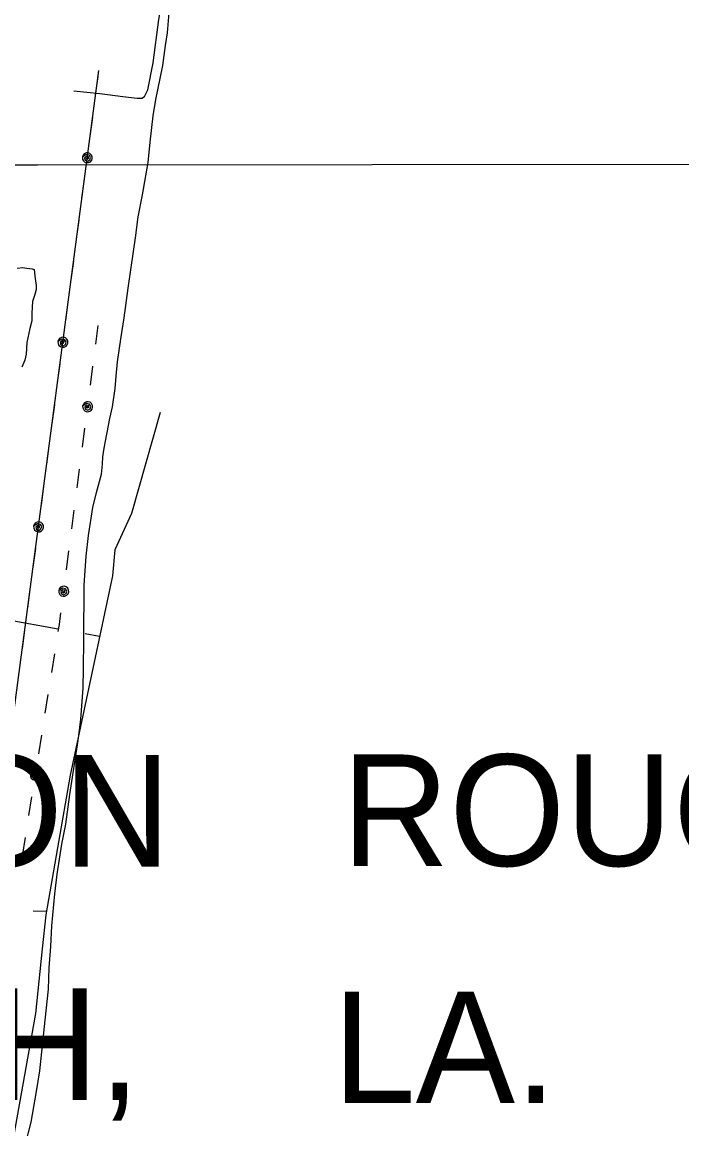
# Model space of a CAD drawing. Extents: x 3297735 to 3335592, y 670436 to 695807.
# Drawn here: x 3325339 to 3326523, y 683197 to 685182 of the extents above; entities that cross this region are included whole.
import ezdxf

# ---------------------------------------------------------------- set-up
doc = ezdxf.new("R2010")
doc.units = 0
for name, color, linetype in [('V-GRID-MAJR', 7, 'Continuous'), ('V-SITE-VEGE', 7, 'Continuous'), ('V-TOPO-GNAM-IDEN', 7, 'Continuous'), ('V-TOPO-SHOR', 7, 'Continuous'), ('V-UTIL-LINE', 7, 'Continuous')]:
    doc.layers.add(name, color=color, linetype=linetype)

msp = doc.modelspace()

# ---------------------------------------------------------------- linework, layer by layer
at = {"layer": 'V-GRID-MAJR'}
msp.add_lwpolyline([(3333388.2, 684936.3), (3332676.5, 684935.3), (3330154.9, 684931.8), (3328463.2, 684929.5), (3325367.2, 684925.5), (3322941.6, 684922.6), (3320771, 684920.2), (3318377.2, 684917.6), (3316653.7, 684915.8), (3314259.8, 684913.6), (3312823.6, 684912.3), (3310589.3, 684910.3), (3308642.2, 684908.8), (3305993.2, 684906.9), (3303248.2, 684905), (3301856.7, 684904.2)], dxfattribs=at)
at = {"layer": 'V-SITE-VEGE'}
for points in [[(3325345.3, 683169.6), (3325355.3, 683209.1), (3325365.3, 683263.8), (3325371.2, 683301.1), (3325380.9, 683391.7), (3325386.7, 683447.7), (3325387.8, 683485.7), (3325390.9, 683523.8), (3325392.7, 683561.1), (3325397.8, 683618.5), (3325402.4, 683653.8), (3325410.9, 683707.7), (3325417.6, 683743.7), (3325424.8, 683797), (3325439.9, 683893.8), (3325444.5, 683931.8), (3325448.9, 683987.8), (3325449.3, 684023.8), (3325450.3, 684072.8), (3325450.2, 684090.1), (3325450.4, 684156.5), (3325450.9, 684172.4), (3325454, 684224.2), (3325458.5, 684261.5), (3325466.4, 684311.4), (3325473.1, 684338.3), (3325481.9, 684371.6), (3325483.8, 684389.6), (3325484.4, 684402.7), (3325486.4, 684417.9), (3325497, 684471.2), (3325501.7, 684492), (3325506.3, 684525.2), (3325508.2, 684547.3), (3325510.7, 684572.9), (3325517.3, 684617.8), (3325522.6, 684651.7), (3325529.8, 684705), (3325535, 684742.3), (3325542.9, 684795.6), (3325547.5, 684833), (3325555.4, 684872.4), (3325565.4, 684930.5), (3325569.2, 684967.2), (3325574.4, 685014.2), (3325579, 685043.3), (3325587, 685081.3), (3325591.7, 685104.8), (3325596.9, 685140.1), (3325600.2, 685162.9), (3325603.4, 685198.9)], [(3325330.5, 684740.8), (3325340.9, 684742.2), (3325347.8, 684740.9), (3325357.5, 684739.6), (3325360.9, 684738.3), (3325361.6, 684733.4), (3325362.4, 684726.5), (3325364.6, 684710), (3325364.7, 684702.4), (3325362, 684694), (3325357.9, 684680.9), (3325356.7, 684660.1), (3325356.8, 684646.3), (3325353.4, 684632.5), (3325348.1, 684607.6), (3325346.9, 684586.8), (3325344.2, 684575.8), (3325338.8, 684563.3)]]:
    msp.add_lwpolyline(points, dxfattribs=at)
at = {"layer": 'V-TOPO-SHOR'}
for p, q in [((3325311.5, 684110.7), (3325404.1, 684094.1)), ((3325452.2, 684085.6), (3325478.5, 684080.5)), ((3325359.4, 683587.8), (3325383.3, 683587.7))]:
    msp.add_line(p, q, dxfattribs=at)
for points in [[(3325431.9, 685059.3), (3325478.8, 685054), (3325520.3, 685048.6), (3325545.9, 685046.1), (3325554, 685046.2), (3325559, 685049), (3325564.7, 685060.7), (3325574.5, 685109.4), (3325584.9, 685187), (3325606.6, 685308.7), (3325626.5, 685429.5), (3325652.4, 685570.7), (3325669, 685704.1), (3325680.3, 685789.2), (3325683.3, 685798.7), (3325686.8, 685805.1), (3325699.3, 685816.9), (3325709.1, 685823.3), (3325723, 685828.4), (3325730.7, 685832.5), (3325735.6, 685837.5), (3325738.2, 685847), (3325740.6, 685869.1)], [(3325587.2, 684481.8), (3325535.5, 684300.8), (3325505.6, 684235.5), (3325501.6, 684189.2), (3325425.6, 683831.3), (3325382.1, 683580.9), (3325375.4, 683519.7), (3325363.2, 683404), (3325291.2, 683002.6), (3325239.7, 682651.6), (3325181.4, 682248.8), (3325163, 682139.5)]]:
    msp.add_lwpolyline(points, dxfattribs=at)
at = {"layer": 'V-UTIL-LINE'}
for points in [[(3313997.6, 681070.2), (3313985.8, 681066.7), (3315424.6, 680554.2), (3316249.4, 680430.9), (3316961.6, 680308.7), (3317894.4, 680167.7), (3319522.4, 679909.9), (3320340.1, 679764.9), (3321095.2, 679972.8), (3321849.5, 680186.2), (3322615.4, 680398.7), (3323844.7, 680736.6), (3324884.4, 681043.7), (3324983.1, 681823.6), (3325323.5, 683934), (3325477.1, 685095.5)], [(3325471.2, 685051.1), (3325475.7, 685084.8)], [(3325461.5, 684977.7), (3325466, 685011.5)], [(3325456.4, 684939.1), (3325453.8, 684937.8), (3325455.9, 684936.7), (3325458.3, 684938), (3325458.4, 684940.9), (3325455, 684941.5), (3325451.2, 684938.8), (3325452.5, 684934.7), (3325457, 684932.8), (3325460.7, 684935.4), (3325462.3, 684939.6), (3325459.7, 684943.7), (3325454.3, 684944.7), (3325447.5, 684940.3), (3325447.7, 684936.7), (3325449.3, 684933.6), (3325451.9, 684931.3), (3325455.2, 684930.2), (3325458.7, 684930.4), (3325461.9, 684931.9), (3325464.2, 684934.6), (3325465.3, 684937.9), (3325465.1, 684941.4), (3325463.5, 684944.5), (3325460.9, 684946.9), (3325457.6, 684948), (3325454.1, 684947.8), (3325450.9, 684946.2), (3325448.6, 684943.6), (3325447.5, 684940.3)], [(3325446.8, 684866.7), (3325451.3, 684900.4)], [(3325437.1, 684793.4), (3325441.6, 684827.1)], [(3325427.4, 684720), (3325431.9, 684753.7)], [(3325417.7, 684646.6), (3325422.2, 684680.3)], [(3325471.5, 684604.5), (3325475.9, 684638.3)], [(3325412.6, 684608), (3325410.1, 684606.6), (3325412.1, 684605.6), (3325414.5, 684606.9), (3325414.6, 684609.8), (3325411.2, 684610.4), (3325407.5, 684607.6), (3325408.7, 684603.6), (3325413.2, 684601.7), (3325417, 684604.3), (3325418.5, 684608.5), (3325415.9, 684612.6), (3325410.5, 684613.6), (3325403.7, 684609.1), (3325403.9, 684605.6), (3325405.5, 684602.5), (3325408.1, 684600.2), (3325411.4, 684599), (3325414.9, 684599.3), (3325418.1, 684600.8), (3325420.4, 684603.5), (3325421.5, 684606.8), (3325421.3, 684610.3), (3325419.8, 684613.4), (3325417.1, 684615.7), (3325413.8, 684616.9), (3325410.3, 684616.6), (3325407.1, 684615.1), (3325404.8, 684612.5), (3325403.7, 684609.1)], [(3325403.1, 684535.6), (3325407.5, 684569.3)], [(3325462, 684531.2), (3325466.4, 684564.9)], [(3325393.4, 684462.2), (3325397.8, 684495.9)], [(3325457, 684492.5), (3325454.4, 684491.1), (3325456.5, 684490.1), (3325458.9, 684491.4), (3325458.9, 684494.3), (3325455.6, 684494.9), (3325451.8, 684492.1), (3325453.1, 684488.1), (3325457.5, 684486.2), (3325461.3, 684488.8), (3325462.8, 684493), (3325460.3, 684497.1), (3325454.9, 684498.1), (3325448, 684493.6), (3325448.3, 684490.1), (3325449.8, 684487), (3325452.5, 684484.7), (3325455.8, 684483.5), (3325459.3, 684483.8), (3325462.5, 684485.3), (3325464.8, 684488), (3325465.9, 684491.3), (3325465.7, 684494.8), (3325464.1, 684498), (3325461.4, 684500.3), (3325458.1, 684501.4), (3325454.6, 684501.2), (3325451.5, 684499.6), (3325449.2, 684496.9), (3325448, 684493.6)], [(3325447.6, 684420.1), (3325451.9, 684453.8)], [(3325383.7, 684388.9), (3325388.1, 684422.6)], [(3325438, 684346.7), (3325442.4, 684380.4)], [(3325374, 684315.5), (3325378.4, 684349.2)], [(3325428.5, 684273.3), (3325432.9, 684307)], [(3325368.8, 684276.8), (3325366.3, 684275.5), (3325368.3, 684274.4), (3325370.8, 684275.8), (3325370.8, 684278.7), (3325367.5, 684279.3), (3325363.7, 684276.5), (3325364.9, 684272.4), (3325369.4, 684270.5), (3325373.2, 684273.1), (3325374.7, 684277.3), (3325372.2, 684281.4), (3325366.7, 684282.5), (3325359.9, 684278), (3325360.1, 684274.5), (3325361.7, 684271.4), (3325364.3, 684269), (3325367.7, 684267.9), (3325371.2, 684268.1), (3325374.3, 684269.7), (3325376.6, 684272.3), (3325377.8, 684275.7), (3325377.5, 684279.2), (3325376, 684282.3), (3325373.3, 684284.6), (3325370, 684285.8), (3325366.5, 684285.5), (3325363.4, 684284), (3325361.1, 684281.3), (3325359.9, 684278)], [(3325359.3, 684204.5), (3325363.7, 684238.2)], [(3325419, 684199.9), (3325423.3, 684233.7)], [(3325413.9, 684161.2), (3325411.4, 684159.9), (3325413.4, 684158.8), (3325415.8, 684160.2), (3325415.9, 684163.1), (3325412.6, 684163.7), (3325408.8, 684160.9), (3325410, 684156.8), (3325414.5, 684155), (3325418.3, 684157.6), (3325419.8, 684161.8), (3325417.2, 684165.9), (3325411.8, 684166.9), (3325405, 684162.4), (3325405.2, 684158.9), (3325406.8, 684155.8), (3325409.4, 684153.4), (3325412.8, 684152.3), (3325416.3, 684152.6), (3325419.4, 684154.1), (3325421.7, 684156.8), (3325422.9, 684160.1), (3325422.6, 684163.6), (3325421.1, 684166.7), (3325418.4, 684169), (3325415.1, 684170.2), (3325411.6, 684169.9), (3325408.4, 684168.4), (3325406.1, 684165.7), (3325405, 684162.4)], [(3325349.6, 684131.1), (3325354, 684164.8)], [(3325404.2, 684088.9), (3325406.2, 684101.9), (3325408.9, 684122.6)], [(3325339.9, 684057.8), (3325344.3, 684091.5)], [(3325392.5, 684015.8), (3325397.9, 684049.4)], [(3325380.9, 683942.8), (3325386.2, 683976.3)], [(3325369.2, 683869.7), (3325374.6, 683903.3)], [(3325363.1, 683831.2), (3325360.5, 683829.9), (3325362.5, 683828.8), (3325365, 683830), (3325365.1, 683832.9), (3325361.8, 683833.6), (3325357.9, 683831), (3325359.1, 683826.9), (3325363.5, 683824.9), (3325367.3, 683827.4), (3325369, 683831.5), (3325366.5, 683835.7), (3325361.1, 683836.9), (3325354.2, 683832.6), (3325354.3, 683829.1), (3325355.8, 683825.9), (3325358.4, 683823.5), (3325361.7, 683822.3), (3325365.2, 683822.4), (3325368.4, 683823.9), (3325370.8, 683826.5), (3325372, 683829.7), (3325371.8, 683833.3), (3325370.4, 683836.4), (3325367.8, 683838.8), (3325364.5, 683840), (3325361, 683839.9), (3325357.8, 683838.4), (3325355.4, 683835.9), (3325354.2, 683832.6)], [(3325351.6, 683759.1), (3325357, 683792.7)], [(3325340, 683686), (3325345.3, 683719.6)]]:
    msp.add_lwpolyline(points, dxfattribs=at)

# ---------------------------------------------------------------- texts
at = {"layer": 'V-TOPO-GNAM-IDEN'}
for s, p in [('BATON', (3324684.6, 683667.6)), ('ROUGE', (3325912.7, 683668.6)), ('PARISH,', (3324481.3, 683248.9)), ('LA.', (3325896.8, 683243.1))]:
    msp.add_text(s, height=200, dxfattribs=at).set_placement(p)

doc.saveas('drawing.dxf')
